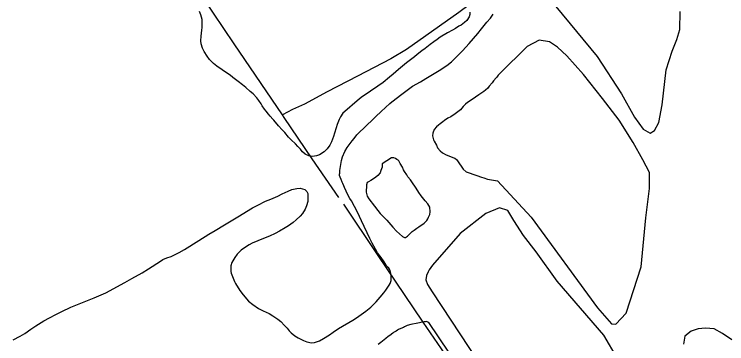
# Model space of a CAD drawing. Extents: x 3392644 to 3430565, y 576657 to 602123.
# Drawn here: x 3398161 to 3399896, y 590133 to 590935 of the extents above; entities that cross this region are included whole.
import ezdxf

# ---------------------------------------------------------------- set-up
doc = ezdxf.new("R2010")
doc.units = 0
doc.layers.add('V-SITE-VEGE', color=7, linetype='Continuous')
doc.layers.add('V-TOPO-SHOR', color=7, linetype='Continuous')

msp = doc.modelspace()

# ---------------------------------------------------------------- linework, layer by layer
at = {"layer": 'V-SITE-VEGE'}
for points in [[(3399429.4, 591015.7), (3399580.3, 590832.3), (3399639.2, 590741.6), (3399670.9, 590685.2), (3399691.9, 590655.7), (3399709.1, 590646), (3399719.4, 590652.2), (3399729.9, 590671.8), (3399738.4, 590715.1), (3399748.1, 590800.3), (3399762.8, 590845.9), (3399774.2, 590874.2), (3399781.6, 590898.6), (3399782.1, 590942)], [(3399215.6, 590890.1), (3399197.8, 590879.3), (3399190.4, 590874.1), (3399182.4, 590868.2), (3399173.8, 590861.7), (3399161.2, 590852.3), (3399153.4, 590846), (3399142.2, 590837.5), (3399135.1, 590831.7), (3399115.9, 590817.1), (3399096.3, 590800.8), (3399083.3, 590789.5), (3399074.3, 590781.9), (3399059.1, 590769.5), (3399046.2, 590760.6), (3399028.1, 590748.3), (3399005.6, 590732.4), (3398995.7, 590724.6), (3398965.8, 590699), (3398961.2, 590694.2), (3398955.6, 590685.8), (3398952.3, 590679.1), (3398947.3, 590667.3), (3398944.5, 590659), (3398940.9, 590646.1), (3398938, 590637.8), (3398933.3, 590624.9), (3398929, 590616.5), (3398923.1, 590608.1), (3398915.4, 590600.8), (3398904.2, 590593.1), (3398896.8, 590590.7), (3398887.4, 590589.2), (3398883.1, 590589.6), (3398877.8, 590591), (3398869.2, 590594.7), (3398863.1, 590600.4), (3398859.9, 590604.8), (3398857.7, 590606.7), (3398851.4, 590613.2), (3398845.8, 590619.7), (3398835, 590629.3), (3398828.5, 590636.1), (3398819.6, 590647.2), (3398813.3, 590654.4), (3398804.4, 590663.8), (3398792.7, 590677.9), (3398790.3, 590680.2), (3398784.4, 590687.4), (3398780.3, 590691.8), (3398774.4, 590699.6), (3398770.3, 590704.6), (3398764.6, 590712.2), (3398762.2, 590717.3), (3398756.5, 590725.3), (3398751.3, 590731.6), (3398742.4, 590741.7), (3398735.7, 590747.5), (3398724.7, 590757), (3398717.1, 590763.2), (3398706.1, 590771.4), (3398702.9, 590774.1), (3398692.8, 590781.6), (3398686.3, 590786.8), (3398675.1, 590794.5), (3398667.3, 590800.2), (3398654.4, 590809.1), (3398646.4, 590815.8), (3398636.6, 590825.5), (3398630.3, 590833), (3398623.3, 590844.9), (3398619.6, 590852.5), (3398616.4, 590863.5), (3398615.3, 590870.7), (3398615.7, 590881.8), (3398618, 590896.4), (3398618.8, 590903.4), (3398618.8, 590915.1), (3398618.7, 590922.8), (3398615.3, 590934), (3398611.8, 590941.9)], [(3399270.4, 590940.8), (3399270.5, 590934.4), (3399268.4, 590929), (3399262.6, 590920.2), (3399256.9, 590915.2), (3399248.9, 590909.1), (3399243.6, 590906.1), (3399235, 590900.8), (3399227.8, 590896.6), (3399215.6, 590890.1)], [(3399213.8, 590810.7), (3399225.4, 590819.7), (3399240.9, 590834.8), (3399252.5, 590846.3), (3399268.8, 590864.5), (3399278.9, 590876.6), (3399289.3, 590888.9), (3399298.3, 590900.1), (3399311.5, 590916.1), (3399320.1, 590926), (3399327.2, 590935.9)], [(3398713.7, 590361), (3398703.4, 590351.2), (3398697.8, 590343.3), (3398690.7, 590330.8), (3398688.1, 590322.7), (3398688.1, 590309.4), (3398689, 590305.2), (3398697.2, 590285.1), (3398699.6, 590280), (3398709.9, 590262.9), (3398718.2, 590251.9), (3398731.6, 590236.8), (3398742, 590228.5), (3398756, 590219.1), (3398766.8, 590213.5), (3398781.4, 590206.5), (3398790.2, 590201.5), (3398802.9, 590193), (3398810, 590187.1), (3398819.3, 590177.7), (3398825.2, 590171.2), (3398830.2, 590164.8), (3398835.2, 590159.4), (3398844.5, 590152.5), (3398852.2, 590147.7), (3398864.9, 590141.3), (3398873.7, 590137.8), (3398884.8, 590135.2), (3398891.8, 590136), (3398903.9, 590140.4), (3398914, 590145.7), (3398928.8, 590154.9), (3398937.5, 590161.6), (3398950.7, 590170.4), (3398960.5, 590175.9), (3398975.7, 590184.6), (3398985.6, 590190.5), (3398994.2, 590196.6), (3399017.2, 590212.3), (3399029.2, 590221.9), (3399035.9, 590228.4), (3399041.8, 590235.3), (3399051.6, 590246.4), (3399060.4, 590257.2), (3399065.4, 590263.8), (3399073.8, 590275.9), (3399075.8, 590280.2), (3399078.5, 590286.9), (3399078.6, 590292), (3399078.5, 590297.5), (3399078.2, 590304.3), (3399075.5, 590313.4), (3399072.9, 590317.2), (3399067.9, 590321.6), (3399065.7, 590325.9), (3399059.8, 590335.4), (3399054.4, 590343), (3399045.6, 590354.7), (3399040.4, 590363.4), (3399032.1, 590378.2), (3399026.8, 590389.2), (3399006.5, 590432.8), (3399001.4, 590443.1), (3398997.4, 590451.8), (3398989.7, 590467), (3398981.8, 590480.8), (3398978.1, 590486.9), (3398972, 590497.4), (3398968.7, 590504.6), (3398964.9, 590513.3), (3398963.1, 590518), (3398961.3, 590523.5), (3398959.4, 590526.7), (3398956.7, 590533), (3398954.7, 590538.9), (3398953.1, 590543.2), (3398953.1, 590546), (3398953.5, 590548.1), (3398953.4, 590551.1), (3398953.8, 590555.3), (3398956.1, 590569.4), (3398957.7, 590579.7), (3398960.3, 590588.3), (3398966.1, 590601.4), (3398971.7, 590611), (3398976.7, 590617.5), (3398983.8, 590627.2), (3398988.6, 590633), (3398995.3, 590641.9), (3399019.6, 590665.5), (3399032.4, 590677.4), (3399041, 590686.1), (3399054.5, 590698.7), (3399075.3, 590718.4), (3399079.9, 590722.5), (3399104.7, 590741.2), (3399130.9, 590760.4), (3399150.3, 590771.2), (3399163.2, 590779), (3399195.5, 590798.1), (3399213.8, 590810.7)], [(3398158.1, 590142.5), (3398175.7, 590151.5), (3398186.8, 590158.5), (3398201.6, 590169), (3398213.4, 590176.8), (3398233.3, 590188.8), (3398247, 590196.5), (3398262.4, 590204.7), (3398277.2, 590211.7), (3398299, 590221.9), (3398339.3, 590238.1), (3398355.8, 590244.9), (3398383.9, 590257.3), (3398430.2, 590282.1), (3398447.7, 590292), (3398472.2, 590306.2), (3398488.1, 590315.9), (3398517, 590334), (3398523.1, 590338.2), (3398532.2, 590342.1), (3398543, 590345.9), (3398562.3, 590355), (3398575.4, 590362.4), (3398610.8, 590384.7), (3398635.1, 590399.8), (3398650.3, 590408.6), (3398673.3, 590423), (3398689.3, 590432.6), (3398705, 590442.3), (3398741.1, 590463.9), (3398753.9, 590471), (3398773, 590480), (3398785.7, 590485.1), (3398802.6, 590492.8), (3398813.2, 590498.1), (3398827.8, 590504.8), (3398836.7, 590508.5), (3398848.8, 590511.5), (3398857.3, 590511.6), (3398868.4, 590508.8), (3398873.4, 590504), (3398876.1, 590498.9), (3398876.1, 590493.6), (3398876, 590485.7), (3398875.5, 590479.7), (3398872.7, 590468.8), (3398869.2, 590461.1), (3398862.8, 590450.5), (3398857.1, 590443.8), (3398847, 590434.5), (3398839.7, 590428.6), (3398828.9, 590420.4), (3398820.7, 590415.1), (3398806.5, 590407), (3398796.4, 590401.7), (3398782.4, 590395.5), (3398763.4, 590387.8), (3398753.8, 590383.6), (3398740.3, 590378), (3398733.1, 590373.9), (3398721.7, 590366.9), (3398713.7, 590361)], [(3399629.9, 590097.6), (3399596.6, 590154), (3399483, 590285.6), (3399431.7, 590357.3), (3399400.6, 590397.1), (3399377.4, 590432.9), (3399362.7, 590457.6), (3399342.2, 590464.2), (3399308.9, 590450.3), (3399246.7, 590401.4), (3399179.5, 590324.8), (3399171.5, 590313.2), (3399168.7, 590308.3), (3399164.9, 590299.3), (3399163.1, 590288.8), (3399167, 590277.6), (3399178.7, 590259.3), (3399291.1, 590088.2)], [(3399317.7, 589965.6), (3399170.3, 590185.2), (3399164, 590187.2), (3399161.5, 590186.9), (3399159.3, 590186.9), (3399155.1, 590185.5), (3399143.6, 590183.2), (3399126.2, 590180.4), (3399117.3, 590177.5), (3399114.3, 590176.2), (3399111, 590174.4), (3399108.4, 590172.9), (3399102.3, 590170), (3399096.6, 590167.6), (3399094, 590166.3), (3399090.4, 590164.1), (3399084.1, 590160.6), (3399082.4, 590159), (3399075.5, 590153.4), (3399071.7, 590150.6), (3399065.4, 590146.2), (3399053.8, 590136.4), (3399046.8, 590131.2)], [(3399908.3, 590142.4), (3399885.2, 590158.1), (3399865.2, 590169.7), (3399843.5, 590171.2), (3399825.7, 590169.4), (3399808.7, 590164.1), (3399793.5, 590151.7), (3399790.6, 590132)]]:
    msp.add_lwpolyline(points, dxfattribs=at)
for points in [[(3399343.1, 590791.1), (3399341, 590788.9), (3399339.3, 590786.7), (3399335.8, 590782.6), (3399334.5, 590780.9), (3399328, 590773.6), (3399324.5, 590768.4), (3399317.4, 590760.2), (3399313.8, 590755.8), (3399308.6, 590750.6), (3399304.4, 590747.2), (3399292.1, 590738.9), (3399276.1, 590727.8), (3399264.7, 590720.8), (3399259.2, 590716.6), (3399254, 590711), (3399250.6, 590706.9), (3399247.3, 590703), (3399234.7, 590692.8), (3399223.7, 590686), (3399216.7, 590682.1), (3399208.7, 590676.8), (3399204.3, 590673.3), (3399198, 590668.8), (3399193.5, 590665.7), (3399189.1, 590661.6), (3399183.5, 590654.7), (3399180, 590645.5), (3399179.5, 590639.3), (3399182, 590629.5), (3399183.5, 590626.3), (3399188.8, 590616.4), (3399191.6, 590610.5), (3399198.2, 590602.7), (3399203.6, 590598.3), (3399212.4, 590593.3), (3399218.8, 590591.1), (3399228.5, 590587), (3399233.6, 590584.9), (3399237.3, 590581.4), (3399239.9, 590578.6), (3399254.3, 590558.6), (3399261.4, 590552.1), (3399268.3, 590549), (3399279.6, 590544.9), (3399287.1, 590542.9), (3399298.3, 590538.8), (3399304.3, 590536.8), (3399313.5, 590534), (3399337.8, 590529.9), (3399419.3, 590441.1), (3399580.8, 590220.5), (3399615.1, 590181.4), (3399625.4, 590180.5), (3399651, 590207.8), (3399687, 590320.3), (3399698.7, 590440.1), (3399707.5, 590511.1), (3399707.2, 590549.8), (3399691, 590580.7), (3399667.8, 590622.8), (3399633.7, 590677.7), (3399593.3, 590730.3), (3399546.6, 590788.5), (3399506.1, 590834), (3399483.5, 590855.6), (3399463.9, 590868.4), (3399438.7, 590872.7), (3399409.3, 590857.2)], [(3399057.1, 590571), (3399056.6, 590563.4), (3399053.8, 590554.6), (3399051.5, 590549.2), (3399045.9, 590542.5), (3399041.2, 590538.6), (3399033, 590533.2), (3399028.8, 590530.7), (3399023.1, 590527.7), (3399020.6, 590525.5), (3399018.7, 590520.1), (3399018.6, 590515.4), (3399017.9, 590506.3), (3399017.9, 590502.6), (3399020.4, 590492.7), (3399024.4, 590486.1), (3399038.3, 590468.4), (3399045.9, 590457.5), (3399052, 590450.5), (3399067.8, 590434.4), (3399082.8, 590417.1), (3399091.7, 590407.3), (3399106.4, 590394.5), (3399110.9, 590392.2), (3399113.9, 590391.6), (3399118.7, 590395.5), (3399123.2, 590399.9), (3399130.1, 590406.4), (3399134.7, 590409.7), (3399141.2, 590414.7), (3399146.1, 590418.1), (3399159.2, 590427.1), (3399165.5, 590433.4), (3399167.5, 590437), (3399169.2, 590441.1), (3399172.5, 590448), (3399173.4, 590454.6), (3399172.4, 590465.9), (3399167.6, 590473.5), (3399161.7, 590481.3), (3399151.3, 590493.3), (3399146.1, 590501.1), (3399139.1, 590512.2), (3399129, 590527.4), (3399125.3, 590532.3), (3399119.4, 590539.6), (3399116.4, 590544.7), (3399111.4, 590552.3), (3399108.9, 590556.9), (3399106.1, 590563.1), (3399100.8, 590571.7), (3399099.9, 590573.9), (3399097.5, 590578.3), (3399095.6, 590580.4), (3399092.6, 590582.1), (3399089.5, 590583.9), (3399085.3, 590585.6), (3399082.3, 590585.9), (3399079.3, 590585.9)]]:
    msp.add_lwpolyline(points, close=True, dxfattribs=at)
at = {"layer": 'V-TOPO-SHOR'}
msp.add_line((3398838.7, 590703.2), (3398813.7, 590690.7), dxfattribs=at)
for points in [[(3398950.9, 590489.5), (3398886.4, 590583.5), (3398817.8, 590683.9), (3398813.7, 590690.7), (3398696.4, 590863.3), (3398570.8, 591050.5), (3398463.5, 591211.4), (3398363.1, 591355.1), (3398264.7, 591501.6), (3398161.6, 591650.7), (3398094.6, 591744.2), (3398002.4, 591873.8), (3397913.9, 592009.7), (3397906.1, 592020.6)], [(3399378.4, 591040.1), (3399243.3, 590939.9), (3399115.6, 590849.4), (3399078, 590826.5), (3398996.4, 590784.7), (3398922.6, 590746.4), (3398867.3, 590716.7), (3398838.7, 590703.2)], [(3399369.6, 589863.9), (3399272.3, 590016.8), (3399156.8, 590185.7), (3399045, 590350.3), (3398963.8, 590473.2)]]:
    msp.add_lwpolyline(points, dxfattribs=at)

doc.saveas('drawing.dxf')
